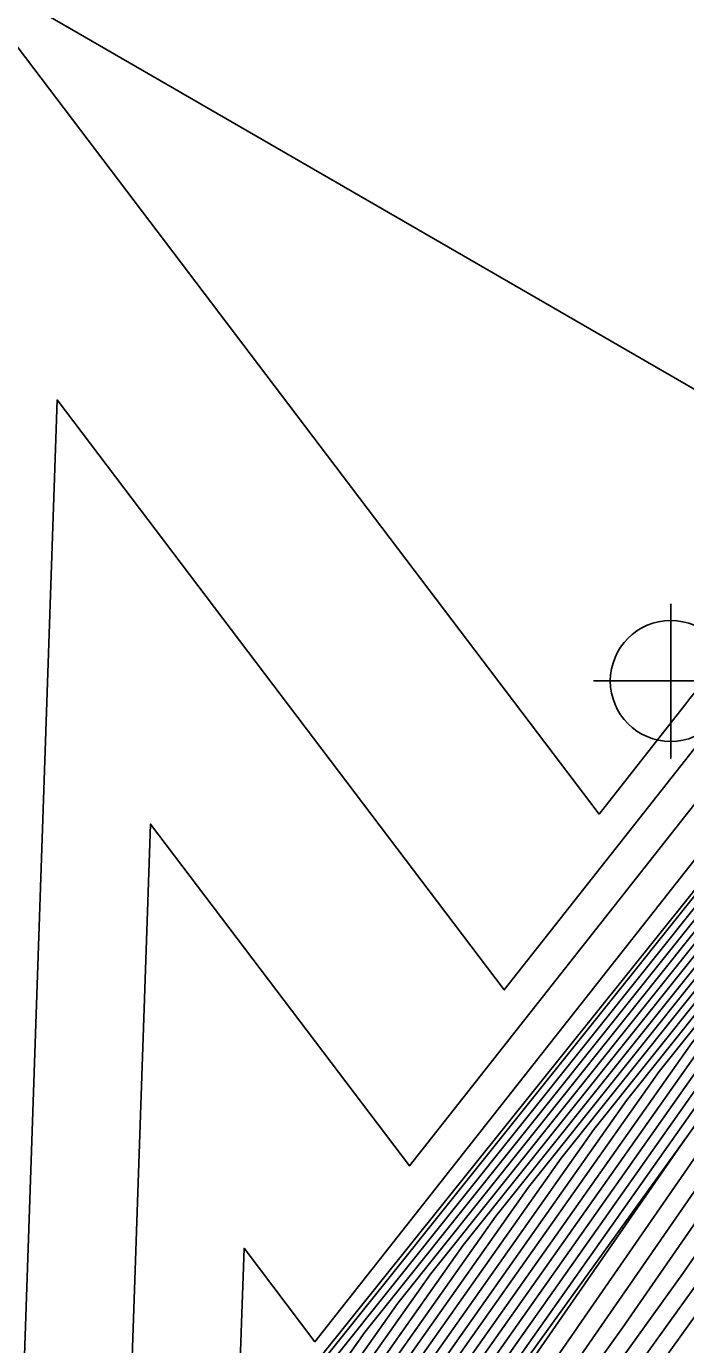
# Model space of a CAD drawing. Extents: x 2188792 to 2191981, y 386090 to 389710.
# Drawn here: x 2189994.7 to 2190020.3, y 387484.1 to 387535.2 of the extents above; entities that cross this region are included whole.
import ezdxf

# ---------------------------------------------------------------- set-up
doc = ezdxf.new("R2010")
doc.units = 0
for name, color, linetype in [('DTM Contours Major', 7, 'Continuous'), ('DTM Contours Minor', 7, 'Continuous'), ('Exist DTM Breakline', 7, 'Continuous'), ('Exist DTM Regular Point Underwater CELL', 7, 'Continuous')]:
    doc.layers.add(name, color=color, linetype=linetype)

msp = doc.modelspace()

# ---------------------------------------------------------------- linework, layer by layer
at = {"layer": 'DTM Contours Major'}
for points in [[(2189984.352, 387440.029), (2189988.632, 387446.331), (2189991.161, 387450.388), (2189992.862, 387452.939), (2190007.704, 387474.081), (2190010.026, 387477.237), (2190010.866, 387478.407), (2190020.031, 387491.642), (2190026.918, 387501.402), (2190027.261, 387501.831), (2190027.928, 387502.771), (2190027.942, 387502.789), (2190045.269, 387526.683), (2190045.546, 387527.079), (2190062.971, 387551.105)], [(2189957.921, 387412.608), (2189960.495, 387415.615), (2189963.565, 387419.576), (2189966.033, 387422.473), (2189971.823, 387427.618), (2189973.953, 387429.864), (2189975.86, 387430.935), (2189976.679, 387433.44), (2189978.768, 387435.688), (2189981.855, 387440.257), (2189983.77, 387442.845), (2189986.732, 387447.206), (2189989.796, 387452.121), (2189990.78, 387454.257), (2190003.512, 387472.407), (2190008.404, 387478.538), (2190020.573, 387495.783), (2190026.132, 387502.74), (2190026.608, 387503.41), (2190026.821, 387503.676), (2190039.173, 387520.711), (2190044.314, 387528.031), (2190057.303, 387545.941)], [(2189957.493, 387397.732), (2189959.964, 387401.028), (2189969.853, 387414.121), (2189972.085, 387417.1), (2189976.117, 387420.341), (2189977.065, 387420.694), (2189985.076, 387432.063), (2189985.095, 387433.258), (2189987.112, 387436.647), (2189989.644, 387440.904), (2189993.471, 387446.692), (2189993.574, 387448.499), (2189995.205, 387451.102), (2190002.478, 387461.302), (2190012.599, 387475.058), (2190022.556, 387488.916), (2190029.949, 387499.592), (2190030.371, 387500.182), (2190030.688, 387500.641), (2190041.096, 387515.254), (2190048.167, 387524.986), (2190060.341, 387542.129)], [(2189955.068, 387412.785), (2189960.286, 387418.879), (2189961.085, 387419.91), (2189965.998, 387425.677), (2189967.889, 387427.358), (2189972.645, 387432.374), (2189973.523, 387432.867), (2189973.901, 387434.022), (2189978.006, 387438.439), (2189979.705, 387440.954), (2189983.189, 387445.661), (2189984.832, 387448.081), (2189986.532, 387450.808), (2189988.83, 387455.794), (2189996.597, 387466.866), (2190006.879, 387479.75), (2190014.228, 387490.164), (2190025.003, 387503.648), (2190025.288, 387504.048), (2190025.699, 387504.563), (2190033.078, 387514.739), (2190043.082, 387528.982), (2190051.636, 387540.776)], [(2189957.168, 387450.113), (2189962.705, 387455.58), (2189963.359, 387456.976), (2189968.321, 387461.932), (2189971.382, 387462.319), (2189982.029, 387462.255), (2189993.359, 387476.866), (2189994.6, 387481.754), (2189995.932, 387520.719), (2190013.29, 387497.82), (2190021.199, 387507.858), (2190021.483, 387508.219), (2190037.161, 387527.264), (2190028.053, 387532.529), (2190026.213, 387539.316)], [(2189953.618, 387431.202), (2189959.565, 387434.157), (2189961.984, 387436.074), (2189969.442, 387436.668), (2189973.707, 387437.385), (2189977.243, 387441.19), (2189977.555, 387441.65), (2189982.607, 387448.477), (2189982.933, 387448.956), (2189983.269, 387449.495), (2189986.88, 387457.33), (2189989.682, 387461.324), (2190005.354, 387480.961), (2190007.883, 387484.545), (2190023.875, 387504.556), (2190023.967, 387504.687), (2190024.577, 387505.45), (2190026.983, 387508.767), (2190041.85, 387529.933), (2190045.968, 387535.612)]]:
    msp.add_lwpolyline(points, dxfattribs=at)
at = {"layer": 'DTM Contours Minor'}
for points in [[(2189958.048, 387448.514), (2189959.221, 387449.811), (2189963.913, 387454.444), (2189963.96, 387454.544), (2189969.838, 387460.415), (2189970.296, 387460.473), (2189983.751, 387460.392), (2189998.07, 387478.857), (2189998.788, 387481.688), (2189999.56, 387504.257), (2190009.614, 387490.994), (2190022.026, 387506.747), (2190022.471, 387507.313), (2190035.891, 387523.615), (2190040.864, 387530.695), (2190041.434, 387531.48), (2190058.134, 387555.179)], [(2189958.943, 387445.392), (2189960.837, 387445.543), (2189964.656, 387446.184), (2189968.309, 387450.223), (2189970.339, 387452.577), (2189974.036, 387456.657), (2189982.989, 387458.545), (2189985.473, 387458.53), (2190002.78, 387480.847), (2190002.977, 387481.622), (2190003.188, 387487.795), (2190005.938, 387484.167), (2190022.852, 387505.635), (2190023.46, 387506.407), (2190028.397, 387512.404), (2190041.111, 387530.504), (2190042.568, 387532.513), (2190058.398, 387554.979)], [(2189955.119, 387438.452), (2189959.956, 387442.286), (2189963.705, 387442.584), (2189971.264, 387443.854), (2189972.973, 387445.744), (2189977.203, 387450.649), (2189978.807, 387452.419), (2189984.064, 387453.528), (2189986.1, 387457.945), (2189986.916, 387459.108), (2190004.744, 387481.446), (2190005.345, 387482.298), (2190023.423, 387504.92), (2190023.439, 387504.943), (2190024.129, 387505.805), (2190024.545, 387506.379), (2190041.357, 387530.314), (2190043.701, 387533.546), (2190058.663, 387554.778)], [(2189957.342, 387436.305), (2189960.97, 387439.18), (2189966.574, 387439.626), (2189976.709, 387441.329), (2189977.091, 387441.74), (2189977.125, 387441.79), (2189982.491, 387449.04), (2189982.553, 387449.13), (2189982.616, 387449.233), (2189986.49, 387457.637), (2189988.299, 387460.216), (2190005.049, 387481.204), (2190006.614, 387483.421), (2190023.649, 387504.738), (2190023.703, 387504.815), (2190024.353, 387505.628), (2190025.764, 387507.573), (2190041.603, 387530.124), (2190044.835, 387534.579), (2190058.927, 387554.577)], [(2189955.863, 387403.686), (2189960.537, 387409.923), (2189962.716, 387412.808), (2189967.226, 387418.828), (2189975.374, 387425.378), (2189977.291, 387426.092), (2189980.462, 387430.593), (2189980.5, 387432.909), (2189983.924, 387438.665), (2189984.435, 387439.422), (2189984.468, 387439.466), (2189989.012, 387446.156), (2189990.295, 387448.214), (2189993.358, 387452.805), (2190003.177, 387466.793), (2190010.541, 387476.802), (2190013.204, 387480.508), (2190027.711, 387501.458), (2190027.772, 387501.543), (2190028.391, 387502.438), (2190029.827, 387504.455), (2190046.003, 387526.716), (2190047.848, 387529.313), (2190063.603, 387551)], [(2189956.27, 387402.198), (2189960.394, 387407.699), (2189964.5, 387413.136), (2189968.441, 387418.396), (2189975.56, 387424.119), (2189977.234, 387424.742), (2189981.616, 387430.96), (2189981.649, 387432.997), (2189985.085, 387438.773), (2189989.245, 387445.764), (2189989.392, 387445.981), (2189989.429, 387446.041), (2189993.853, 387452.672), (2189998.65, 387459.506), (2190011.055, 387476.366), (2190015.542, 387482.61), (2190028.271, 387500.992), (2190028.421, 387501.203), (2190028.965, 387501.988), (2190032.644, 387507.154), (2190046.544, 387526.283), (2190050.971, 387532.517), (2190064.1, 387550.59)], [(2189984.235, 387440.592), (2189988.252, 387446.506), (2189992.027, 387452.562), (2189992.367, 387453.072), (2189997.801, 387460.812), (2190009.043, 387476.841), (2190009.625, 387477.569), (2190025.649, 387500.279), (2190027.035, 387502.013), (2190027.664, 387502.899), (2190027.718, 387502.967), (2190044.05, 387525.489), (2190045.3, 387527.269), (2190061.837, 387550.072)], [(2189955.19, 387406.762), (2189959.632, 387412.503), (2189960.621, 387413.657), (2189965.053, 387419.376), (2189966.055, 387420.551), (2189974.184, 387427.774), (2189974.737, 387428.358), (2189977.262, 387429.776), (2189978.346, 387433.091), (2189979.225, 387434.037), (2189983.145, 387439.839), (2189984.119, 387441.155), (2189987.872, 387446.681), (2189991.754, 387452.908), (2189991.95, 387453.335), (2190007.66, 387475.732), (2190009.32, 387477.811), (2190024.38, 387499.155), (2190026.81, 387502.195), (2190027.4, 387503.027), (2190027.494, 387503.144), (2190042.83, 387524.295), (2190045.054, 387527.46), (2190060.704, 387549.039)], [(2189955.108, 387407.428), (2189959.062, 387412.538), (2189960.579, 387414.31), (2189964.557, 387419.443), (2189966.047, 387421.192), (2189973.397, 387427.722), (2189974.476, 387428.86), (2189976.795, 387430.162), (2189977.791, 387433.208), (2189979.072, 387434.587), (2189982.715, 387439.979), (2189984.003, 387441.719), (2189987.492, 387446.856), (2189991.101, 387452.646), (2189991.56, 387453.643), (2190006.277, 387474.624), (2190009.014, 387478.054), (2190023.111, 387498.031), (2190026.584, 387502.376), (2190027.136, 387503.154), (2190027.269, 387503.321), (2190041.611, 387523.1), (2190044.807, 387527.65), (2190059.57, 387548.006)], [(2189958.491, 387412.573), (2189960.537, 387414.962), (2189964.061, 387419.509), (2189966.04, 387421.833), (2189972.61, 387427.67), (2189974.214, 387429.362), (2189976.327, 387430.549), (2189977.235, 387433.324), (2189978.92, 387435.137), (2189982.285, 387440.118), (2189983.887, 387442.282), (2189987.112, 387447.031), (2189990.448, 387452.383), (2189991.17, 387453.95), (2190004.894, 387473.516), (2190008.709, 387478.296), (2190021.842, 387496.907), (2190026.358, 387502.558), (2190026.872, 387503.282), (2190027.045, 387503.499), (2190040.392, 387521.906), (2190044.561, 387527.84), (2190058.437, 387546.974)], [(2189957.901, 387396.243), (2189959.821, 387398.805), (2189971.637, 387414.449), (2189973.299, 387416.668), (2189976.302, 387419.082), (2189977.009, 387419.345), (2189986.229, 387432.43), (2189986.244, 387433.345), (2189987.787, 387435.939), (2189989.725, 387439.197), (2189994.84, 387446.933), (2189994.978, 387449.349), (2189995.635, 387450.396), (2190006.465, 387465.585), (2190013.114, 387474.622), (2190024.894, 387491.018), (2190030.509, 387499.126), (2190031.021, 387499.841), (2190031.263, 387500.191), (2190043.913, 387517.954), (2190048.709, 387524.553), (2190063.465, 387545.333)], [(2189957.35, 387412.644), (2189960.453, 387416.268), (2189963.069, 387419.643), (2189966.026, 387423.114), (2189971.037, 387427.566), (2189973.691, 387430.366), (2189975.393, 387431.321), (2189976.124, 387433.557), (2189978.615, 387436.238), (2189981.425, 387440.397), (2189983.654, 387443.408), (2189986.352, 387447.381), (2189989.143, 387451.858), (2189990.39, 387454.565), (2190002.129, 387471.299), (2190008.099, 387478.781), (2190019.304, 387494.66), (2190025.906, 387502.921), (2190026.344, 387503.538), (2190026.596, 387503.854), (2190037.954, 387519.517), (2190044.068, 387528.221), (2190056.17, 387544.908)], [(2189956.78, 387412.679), (2189960.412, 387416.92), (2189962.573, 387419.71), (2189966.019, 387423.755), (2189970.25, 387427.514), (2189973.429, 387430.868), (2189974.925, 387431.708), (2189975.568, 387433.673), (2189978.463, 387436.788), (2189980.995, 387440.536), (2189983.538, 387443.971), (2189985.972, 387447.556), (2189988.49, 387451.595), (2189990, 387454.872), (2190000.746, 387470.191), (2190007.794, 387479.023), (2190018.035, 387493.536), (2190025.681, 387503.103), (2190026.08, 387503.665), (2190026.372, 387504.031), (2190036.735, 387518.323), (2190043.821, 387528.411), (2190055.036, 387543.875)], [(2189956.209, 387412.714), (2189960.37, 387417.573), (2189962.077, 387419.776), (2189966.012, 387424.396), (2189969.463, 387427.462), (2189973.168, 387431.37), (2189974.458, 387432.094), (2189975.012, 387433.789), (2189978.31, 387437.338), (2189980.565, 387440.675), (2189983.421, 387444.534), (2189985.592, 387447.731), (2189987.838, 387451.333), (2189989.61, 387455.179), (2189999.363, 387469.082), (2190007.489, 387479.265), (2190016.766, 387492.412), (2190025.455, 387503.285), (2190025.816, 387503.793), (2190026.148, 387504.208), (2190035.516, 387517.128), (2190043.575, 387528.601), (2190053.903, 387542.842)], [(2189955.639, 387412.749), (2189960.328, 387418.226), (2189961.581, 387419.843), (2189966.005, 387425.036), (2189968.676, 387427.41), (2189972.906, 387431.872), (2189973.991, 387432.481), (2189974.457, 387433.906), (2189978.158, 387437.888), (2189980.135, 387440.815), (2189983.305, 387445.098), (2189985.212, 387447.906), (2189987.185, 387451.07), (2189989.22, 387455.486), (2189997.98, 387467.974), (2190007.184, 387479.507), (2190015.497, 387491.288), (2190025.229, 387503.466), (2190025.552, 387503.921), (2190025.923, 387504.386), (2190034.297, 387515.934), (2190043.329, 387528.792), (2190052.769, 387541.809)], [(2189954.498, 387412.82), (2189960.244, 387419.531), (2189960.589, 387419.977), (2189965.991, 387426.318), (2189967.102, 387427.306), (2189972.383, 387432.876), (2189973.056, 387433.254), (2189973.345, 387434.138), (2189977.853, 387438.989), (2189979.275, 387441.093), (2189983.073, 387446.224), (2189984.452, 387448.256), (2189985.88, 387450.545), (2189988.44, 387456.101), (2189995.214, 387465.757), (2190006.574, 387479.992), (2190012.959, 387489.04), (2190024.778, 387503.83), (2190025.024, 387504.176), (2190025.475, 387504.741), (2190031.859, 387513.545), (2190042.836, 387529.172), (2190050.502, 387539.743)], [(2189954.865, 387418.975), (2189959.208, 387421.109), (2189960.948, 387421.931), (2189962.292, 387422.624), (2189965.984, 387426.959), (2189966.316, 387427.254), (2189972.121, 387433.378), (2189972.589, 387433.64), (2189972.79, 387434.255), (2189977.701, 387439.539), (2189978.845, 387441.233), (2189982.956, 387446.787), (2189984.072, 387448.431), (2189985.227, 387450.283), (2189988.05, 387456.408), (2189993.831, 387464.649), (2190006.269, 387480.234), (2190011.69, 387487.917), (2190024.552, 387504.011), (2190024.76, 387504.304), (2190025.25, 387504.918), (2190030.64, 387512.351), (2190042.589, 387529.363), (2190049.369, 387538.711)], [(2189957.086, 387399.221), (2189960.107, 387403.252), (2189968.069, 387413.793), (2189970.87, 387417.532), (2189975.931, 387421.6), (2189977.121, 387422.044), (2189983.922, 387431.695), (2189983.946, 387433.171), (2189986.436, 387437.356), (2189989.563, 387442.612), (2189992.101, 387446.451), (2189992.17, 387447.65), (2189994.776, 387451.808), (2189998.492, 387457.02), (2190012.085, 387475.494), (2190020.218, 387486.814), (2190029.39, 387500.059), (2190029.721, 387500.522), (2190030.114, 387501.09), (2190038.279, 387512.554), (2190047.626, 387525.418), (2190057.218, 387538.925)], [(2189955.245, 387425.507), (2189964.012, 387429.863), (2189967.704, 387429.496), (2189971.86, 387433.88), (2189972.122, 387434.027), (2189972.234, 387434.371), (2189977.548, 387440.089), (2189978.415, 387441.372), (2189982.84, 387447.35), (2189983.693, 387448.606), (2189984.574, 387450.02), (2189987.66, 387456.716), (2189992.448, 387463.541), (2190005.964, 387480.477), (2190010.421, 387486.793), (2190024.326, 387504.193), (2190024.496, 387504.432), (2190025.026, 387505.096), (2190029.421, 387511.156), (2190042.343, 387529.553), (2190048.235, 387537.678)], [(2189956.413, 387451.696), (2189961.497, 387456.716), (2189962.758, 387459.408), (2189966.804, 387463.449), (2189972.468, 387464.164), (2189980.307, 387464.117), (2189988.649, 387474.875), (2189990.412, 387481.82), (2189992.305, 387537.181), (2190016.966, 387504.647), (2190020.372, 387508.97), (2190020.495, 387509.125), (2190027.247, 387517.328), (2189992.67, 387537.316)], [(2189954.431, 387428.355), (2189961.788, 387432.01), (2189962.998, 387432.969), (2189969.913, 387433.519), (2189970.706, 387433.44), (2189971.598, 387434.382), (2189971.654, 387434.413), (2189971.678, 387434.487), (2189977.396, 387440.64), (2189977.985, 387441.511), (2189982.724, 387447.913), (2189983.313, 387448.781), (2189983.922, 387449.758), (2189987.27, 387457.023), (2189991.065, 387462.433), (2190005.659, 387480.719), (2190009.152, 387485.669), (2190024.1, 387504.375), (2190024.231, 387504.559), (2190024.802, 387505.273), (2190028.202, 387509.962), (2190042.096, 387529.743), (2190047.102, 387536.645)], [(2189956.678, 387400.709), (2189960.251, 387405.476), (2189966.285, 387413.464), (2189969.655, 387417.964), (2189975.746, 387422.859), (2189977.178, 387423.393), (2189982.769, 387431.328), (2189982.798, 387433.084), (2189985.761, 387438.064), (2189989.482, 387444.319), (2189990.732, 387446.21), (2189990.766, 387446.8), (2189994.346, 387452.513), (2189994.505, 387452.737), (2190011.57, 387475.93), (2190017.88, 387484.712), (2190028.83, 387500.525), (2190029.071, 387500.862), (2190029.54, 387501.539), (2190035.462, 387509.854), (2190047.085, 387525.851), (2190054.095, 387535.721)]]:
    msp.add_lwpolyline(points, dxfattribs=at)
at = {"layer": 'Exist DTM Breakline'}
for points in [[(2189985.78, 387458.197), (2190024.035, 387505.879), (2190058.15, 387556.911), (2190090.329, 387601.585), (2190123.453, 387645.538), (2190155.634, 387692.318), (2190180.541, 387728.105)], [(2189992.243, 387453.105), (2190028.023, 387502.725), (2190063.31, 387551.461), (2190096.85, 387598.566), (2190127.537, 387642.384), (2190160.72, 387688.44), (2190186.991, 387724.396)]]:
    msp.add_lwpolyline(points, dxfattribs=at)
at = {"layer": 'Exist DTM Regular Point Underwater CELL'}
msp.add_lwpolyline([(2190019.747, 387512.811), (2190019.747, 387506.811), (2190019.747, 387509.811), (2190022.747, 387509.811), (2190016.747, 387509.811)], dxfattribs=at)
msp.add_circle((2190019.747, 387509.811), 2.344, dxfattribs=at)

doc.saveas('drawing.dxf')
